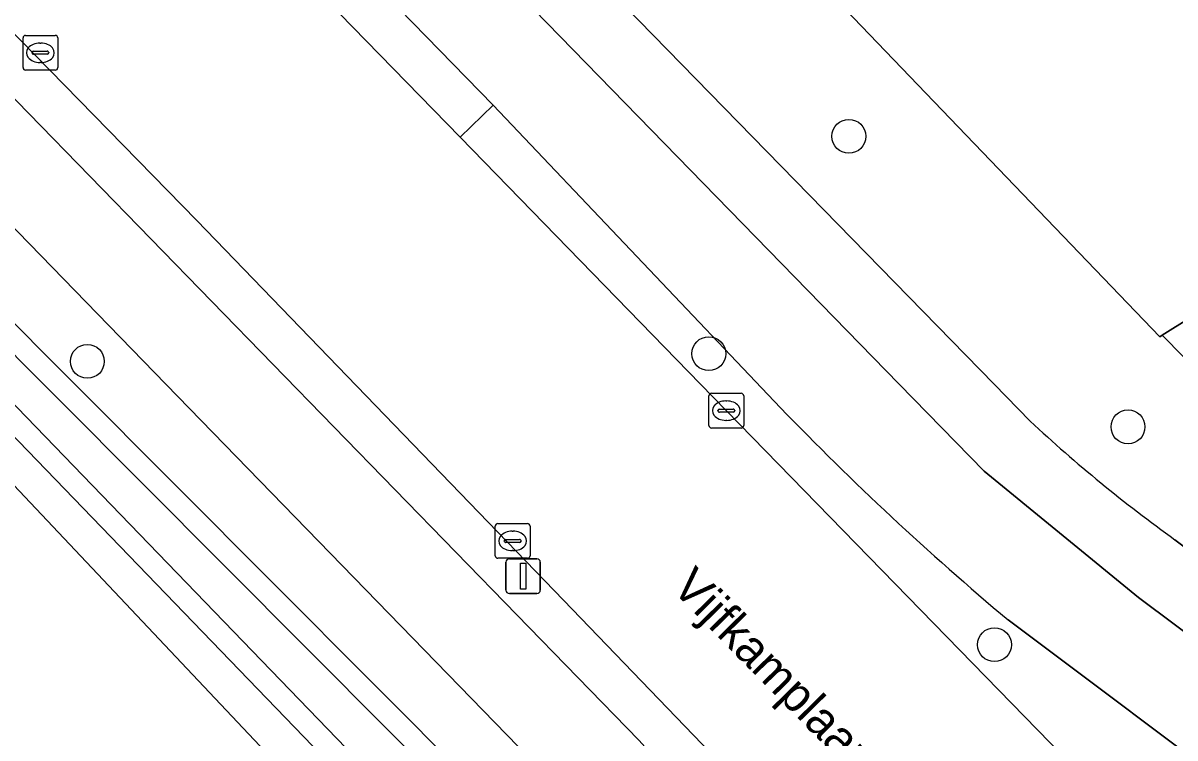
# Model space of a CAD drawing. Extents: x 158835 to 160077, y 386387 to 387778.
# Drawn here: x 159876.72 to 159909.91, y 387239.81 to 387260.4 of the extents above; entities that cross this region are included whole.
import ezdxf

# ---------------------------------------------------------------- set-up
doc = ezdxf.new("R2010")
doc.units = 0
for name, color, linetype in [('IMGEO_Berm_open', 7, 'Continuous'), ('IMGEO_Boom', 7, 'Continuous'), ('IMGEO_Fietspad_open', 7, 'Continuous'), ('IMGEO_Groenvoorziening', 7, 'Continuous'), ('IMGEO_Hek', 7, 'Continuous'), ('IMGEO_Kolk', 7, 'Continuous'), ('IMGEO_Lichtmast', 7, 'Continuous'), ('IMGEO_Oever', 7, 'Continuous'), ('IMGEO_Openbare_ruimte_label', 7, 'Continuous'), ('IMGEO_Parkeervlak_open', 7, 'Continuous'), ('IMGEO_Rijbaan_lokaal_open', 7, 'Continuous'), ('IMGEO_Voetpad_open', 7, 'Continuous'), ('IMGEO_Waterloop', 7, 'Continuous')]:
    doc.layers.add(name, color=color, linetype=linetype)

msp = doc.modelspace()

# ---------------------------------------------------------------- linework, layer by layer
at = {"layer": 'IMGEO_Berm_open'}
for points in [[(159868.58, 387268.154), (159867.777, 387267.351), (159868.084, 387266.828), (159894.459, 387239.749), (159898.15, 387235.663), (159899.668, 387233.431), (159904.94, 387224.935), (159905.166, 387225.068), (159905.176, 387225.113), (159905.19, 387225.156), (159905.207, 387225.198), (159905.229, 387225.238), (159905.254, 387225.276), (159905.282, 387225.312), (159905.313, 387225.345), (159905.347, 387225.375), (159905.384, 387225.402), (159908.315, 387226.931)], [(159908.843, 387226.807), (159908.589, 387227.074), (159903.306, 387232.456), (159898.286, 387237.559), (159892.287, 387243.779), (159881.721, 387254.71), (159868.58, 387268.154)], [(159898.539, 387249.32), (159890.265, 387258.041), (159889.312, 387257.113), (159896.236, 387250), (159911.546, 387234.299), (159912.309, 387233.475), (159915.257, 387230.465), (159919.035, 387232.398)], [(159919.369, 387232.44), (159919.33, 387232.537), (159905.096, 387243.208)]]:
    msp.add_lwpolyline(points, dxfattribs=at)
msp.add_arc((159960.621, 387309.349), 86.357, 224.03672, 229.98667, dxfattribs=at)
at = {"layer": 'IMGEO_Boom'}
for centre in [(159900.511, 387257.139), (159896.474, 387250.878), (159878.57, 387250.657), (159908.553, 387248.77), (159904.706, 387242.495)]:
    msp.add_circle(centre, 0.489, dxfattribs=at)
at = {"layer": 'IMGEO_Fietspad_open'}
for points in [[(159908.855, 387243.859), (159904.407, 387247.493), (159901.963, 387250), (159886.918, 387265.432), (159859.238, 387294.014), (159852.761, 387301.888), (159846.894, 387310.468), (159841.816, 387319.539), (159836.803, 387329.409), (159832.191, 387338.423), (159795.722, 387409.755), (159793.998, 387413.217), (159791.457, 387411.953), (159827.565, 387341.517), (159829.687, 387337.366), (159840.239, 387316.486), (159840.932, 387315.313), (159845.882, 387306.94), (159847.716, 387304.224)], [(159857.136, 387292.193), (159885.628, 387262.803), (159890.265, 387258.041), (159898.539, 387249.32)], [(159899.668, 387233.431), (159898.15, 387235.663), (159894.459, 387239.749), (159868.084, 387266.828), (159867.777, 387267.351), (159866.73, 387268.442), (159864.768, 387266.536), (159880.834, 387250), (159891.664, 387238.861)], [(159919.504, 387231.542), (159924.186, 387233.959), (159923.9, 387233.894), (159923.609, 387233.855), (159923.316, 387233.843), (159923.022, 387233.857), (159922.731, 387233.897), (159922.445, 387233.962), (159922.166, 387234.053), (159921.896, 387234.169), (159921.638, 387234.308), (159921.393, 387234.47), (159921.163, 387234.653), (159918.647, 387236.535), (159918.607, 387236.565), (159908.855, 387243.859)], [(159905.096, 387243.208), (159919.33, 387232.537), (159919.369, 387232.44)]]:
    msp.add_lwpolyline(points, dxfattribs=at)
msp.add_arc((159960.621, 387309.349), 86.357, 224.03672, 229.98667, dxfattribs=at)
at = {"layer": 'IMGEO_Groenvoorziening'}
for points in [[(159880.834, 387250), (159864.768, 387266.536), (159864.544, 387266.755), (159860.175, 387271.242), (159859.746, 387271.683), (159847.839, 387284.056), (159842.172, 387290.611), (159840.701, 387292.513), (159836.714, 387297.86), (159834.201, 387301.644), (159833.901, 387301.492), (159830.824, 387299.916), (159829.346, 387299.159), (159832.681, 387292.587), (159856.654, 387267.923), (159860.719, 387263.74), (159861.093, 387263.344), (159873.697, 387250), (159891.281, 387231.384)], [(159894.461, 387229.095), (159887.718, 387236.828), (159874.988, 387250), (159864.259, 387261.102), (159855.947, 387269.459), (159847.1, 387278.608), (159839.687, 387286.823), (159830.807, 387298.645), (159831.332, 387298.929), (159832.155, 387299.376), (159835.369, 387296.136), (159837.477, 387293.283), (159840.906, 387288.649), (159844.318, 387284.632), (159847.917, 387280.781), (159857.413, 387270.99), (159865.785, 387262.476), (159878.214, 387250), (159892.508, 387235.653), (159896.432, 387231.135)], [(159891.281, 387231.384), (159873.697, 387250), (159861.093, 387263.344), (159860.719, 387263.74), (159856.654, 387267.923), (159832.681, 387292.587)], [(159959.989, 387271.764), (159958.823, 387273.617), (159958.677, 387273.848), (159914.515, 387246.362), (159909.533, 387251.407), (159909.466, 387251.365), (159896.459, 387264.924), (159893.228, 387261.746), (159904.697, 387250), (159905.738, 387248.934)], [(159909.906, 387245.519), (159913.392, 387242.89), (159925.078, 387250), (159959.989, 387271.764)], [(159891.664, 387238.861), (159880.834, 387250)]]:
    msp.add_lwpolyline(points, dxfattribs=at)
msp.add_lwpolyline([(159958.677, 387273.848), (159957.269, 387276.085), (159954.954, 387279.763), (159922.133, 387259.27), (159909.533, 387251.407), (159914.515, 387246.362)], close=True, dxfattribs=at)
msp.add_arc((159934.212, 387279.435), 41.726, 226.9689, 234.373, dxfattribs=at)
at = {"layer": 'IMGEO_Hek'}
for points in [[(159909.533, 387251.407), (159914.515, 387246.362), (159958.677, 387273.848)], [(159896.459, 387264.924), (159909.466, 387251.365), (159909.533, 387251.407)], [(159861.093, 387263.344), (159873.697, 387250), (159891.281, 387231.384)], [(159922.133, 387259.27), (159909.533, 387251.407)]]:
    msp.add_lwpolyline(points, dxfattribs=at)
at = {"layer": 'IMGEO_Kolk'}
for p, q in [((159876.717, 387259.12), (159876.717, 387259.972)), ((159876.792, 387260.046), (159877.644, 387260.046)), ((159877.205, 387259.826), (159877.23, 387259.826)), ((159877.718, 387259.972), (159877.718, 387259.12)), ((159876.976, 387259.54), (159876.976, 387259.552)), ((159877.414, 387259.503), (159877.016, 387259.503)), ((159877.019, 387259.589), (159877.417, 387259.589)), ((159877.46, 387259.552), (159877.46, 387259.54)), ((159877.228, 387259.266), (159877.203, 387259.266)), ((159877.644, 387259.046), (159876.792, 387259.046)), ((159896.48, 387248.811), (159896.48, 387249.663)), ((159896.555, 387249.737), (159897.407, 387249.737)), ((159896.968, 387249.517), (159896.993, 387249.517)), ((159897.481, 387249.663), (159897.481, 387248.811)), ((159896.739, 387249.231), (159896.739, 387249.243)), ((159897.177, 387249.194), (159896.779, 387249.194)), ((159896.782, 387249.28), (159897.18, 387249.28)), ((159897.223, 387249.243), (159897.223, 387249.231)), ((159896.991, 387248.957), (159896.966, 387248.957)), ((159897.407, 387248.737), (159896.555, 387248.737)), ((159890.323, 387245.058), (159890.323, 387245.91)), ((159890.398, 387245.984), (159891.25, 387245.984)), ((159891.324, 387245.91), (159891.324, 387245.058)), ((159890.811, 387245.764), (159890.836, 387245.764)), ((159890.582, 387245.478), (159890.582, 387245.49)), ((159891.02, 387245.441), (159890.622, 387245.441)), ((159890.625, 387245.527), (159891.023, 387245.527)), ((159890.834, 387245.204), (159890.809, 387245.204)), ((159891.066, 387245.49), (159891.066, 387245.478)), ((159891.25, 387244.984), (159890.398, 387244.984))]:
    msp.add_line(p, q, dxfattribs=at)
for points in [[(159876.717, 387259.12), (159876.717, 387259.972)], [(159876.792, 387260.046), (159877.644, 387260.046)], [(159877.718, 387259.972), (159877.718, 387259.12)], [(159877.644, 387259.046), (159876.792, 387259.046)], [(159896.48, 387248.811), (159896.48, 387249.663)], [(159896.555, 387249.737), (159897.407, 387249.737)], [(159897.481, 387249.663), (159897.481, 387248.811)], [(159897.407, 387248.737), (159896.555, 387248.737)], [(159890.323, 387245.058), (159890.323, 387245.91)], [(159890.398, 387245.984), (159891.25, 387245.984)], [(159891.324, 387245.91), (159891.324, 387245.058)], [(159891.25, 387244.984), (159890.398, 387244.984)]]:
    msp.add_lwpolyline(points, dxfattribs=at)
for centre, radius, start, end in [((159876.794, 387259.97), 0.0765, 91.552, 178.448), ((159876.794, 387259.97), 0.0765, 91.552, 178.448), ((159877.642, 387259.97), 0.0765, 1.552, 88.448), ((159877.642, 387259.97), 0.0765, 1.552, 88.448), ((159877.016, 387259.549), 0.0403, 85.8775, 175.7526), ((159877.013, 387259.539), 0.0366, 178.938, 274.7102), ((159877.417, 387259.546), 0.043, 264.8664, 352.4533), ((159877.421, 387259.551), 0.0386, 1.7309, 96.639), ((159876.794, 387259.122), 0.0765, 181.552, 268.448), ((159876.794, 387259.122), 0.0765, 181.552, 268.448), ((159877.642, 387259.122), 0.0765, 271.552, 358.448), ((159877.642, 387259.122), 0.0765, 271.552, 358.448), ((159896.557, 387249.661), 0.0765, 91.552, 178.448), ((159896.557, 387249.661), 0.0765, 91.552, 178.448), ((159897.405, 387249.661), 0.0765, 1.552, 88.448), ((159897.405, 387249.661), 0.0765, 1.552, 88.448), ((159896.779, 387249.24), 0.0403, 85.8775, 175.7526), ((159896.776, 387249.23), 0.0366, 178.938, 274.7102), ((159897.18, 387249.237), 0.043, 264.8664, 352.4533), ((159897.184, 387249.242), 0.0386, 1.7309, 96.639), ((159896.557, 387248.813), 0.0765, 181.552, 268.448), ((159896.557, 387248.813), 0.0765, 181.552, 268.448), ((159897.405, 387248.813), 0.0765, 271.552, 358.448), ((159897.405, 387248.813), 0.0765, 271.552, 358.448), ((159890.4, 387245.908), 0.0765, 91.552, 178.448), ((159890.4, 387245.908), 0.0765, 91.552, 178.448), ((159891.248, 387245.908), 0.0765, 1.552, 88.448), ((159891.248, 387245.908), 0.0765, 1.552, 88.448), ((159890.622, 387245.487), 0.0403, 85.8775, 175.7526), ((159890.619, 387245.477), 0.0366, 178.938, 274.7102), ((159891.023, 387245.484), 0.043, 264.8664, 352.4533), ((159891.027, 387245.489), 0.0386, 1.7309, 96.639), ((159890.4, 387245.06), 0.0765, 181.552, 268.448), ((159890.4, 387245.06), 0.0765, 181.552, 268.448), ((159891.248, 387245.06), 0.0765, 271.552, 358.448), ((159891.248, 387245.06), 0.0765, 271.552, 358.448)]:
    msp.add_arc(centre, radius, start, end, dxfattribs=at)
for centre, major_axis, ratio, start_param, end_param in [((159877.204, 387259.546), (-0.387, 0.002), 0.722429, 4.712389, 7.853982), ((159877.229, 387259.546), (-0.39, 0.002), 0.717154, 1.570796, 4.712389), ((159896.967, 387249.237), (-0.387, 0.002), 0.722429, 4.712389, 7.853982), ((159896.992, 387249.237), (-0.39, 0.002), 0.717154, 1.570796, 4.712389), ((159890.81, 387245.484), (-0.387, 0.002), 0.722429, 4.712389, 7.853982), ((159890.835, 387245.484), (-0.39, 0.002), 0.717154, 1.570796, 4.712389)]:
    msp.add_ellipse(centre, major_axis=major_axis, ratio=ratio, start_param=start_param, end_param=end_param, dxfattribs=at)
at = {"layer": 'IMGEO_Lichtmast'}
for p, q in [((159890.73, 387244.968), (159891.52, 387244.968)), ((159891.52, 387244.968), (159890.73, 387244.968)), ((159890.63, 387244.068), (159890.63, 387244.868)), ((159890.63, 387244.868), (159890.63, 387244.068)), ((159891.62, 387244.868), (159891.62, 387244.068)), ((159891.62, 387244.068), (159891.62, 387244.868)), ((159891.52, 387243.968), (159890.73, 387243.968)), ((159890.73, 387243.968), (159891.52, 387243.968))]:
    msp.add_line(p, q, dxfattribs=at)
msp.add_lwpolyline([(159891.05, 387244.843), (159891.2, 387244.843), (159891.2, 387244.093), (159891.05, 387244.093), (159891.05, 387244.843)], dxfattribs=at)
for centre, start, end in [((159890.73, 387244.868), 90, 180), ((159890.73, 387244.868), 90, 180), ((159891.52, 387244.868), 0, 90), ((159891.52, 387244.868), 360, 90), ((159890.73, 387244.068), 180, 270), ((159890.73, 387244.068), 180, 270), ((159891.52, 387244.068), 270, 0), ((159891.52, 387244.068), 270, 0)]:
    msp.add_arc(centre, 0.1, start, end, dxfattribs=at)
at = {"layer": 'IMGEO_Oever'}
for points in [[(159896.432, 387231.135), (159892.508, 387235.653), (159878.214, 387250), (159865.785, 387262.476), (159857.413, 387270.99), (159847.917, 387280.781), (159844.318, 387284.632), (159840.906, 387288.649), (159837.477, 387293.283), (159835.369, 387296.136), (159832.155, 387299.376), (159831.332, 387298.929), (159830.807, 387298.645), (159839.687, 387286.823), (159847.1, 387278.608), (159855.947, 387269.459), (159864.259, 387261.102), (159874.988, 387250), (159887.718, 387236.828), (159894.461, 387229.095)], [(159895.007, 387229.45), (159888.193, 387237.264), (159875.451, 387250.448), (159864.719, 387261.553), (159856.407, 387269.91), (159847.571, 387279.048), (159840.185, 387287.233), (159831.771, 387298.434), (159832.038, 387298.579), (159834.879, 387295.715), (159836.959, 387292.9), (159840.401, 387288.248), (159843.837, 387284.203), (159847.45, 387280.337), (159856.952, 387270.54), (159865.327, 387262.023), (159877.758, 387249.545), (159892.036, 387235.214), (159895.915, 387230.748)]]:
    msp.add_lwpolyline(points, dxfattribs=at)
at = {"layer": 'IMGEO_Parkeervlak_open'}
msp.add_lwpolyline([(159922.133, 387259.27), (159915.569, 387269.738), (159910.872, 387266.801), (159906.512, 387273.78), (159907.345, 387274.288), (159905.754, 387276.833), (159904.939, 387276.319), (159898.289, 387287.014), (159902.998, 387289.978), (159896.435, 387300.44), (159932.518, 387322.94), (159930.669, 387325.947), (159928.512, 387329.354), (159927.979, 387330.18), (159926.171, 387333.052), (159900.087, 387317.286), (159874.649, 387301.433), (159869.66, 387298.324), (159869.782, 387298.126), (159866.248, 387295.991), (159892.524, 387268.97), (159896.459, 387264.924), (159909.466, 387251.365), (159909.533, 387251.407)], close=True, dxfattribs=at)
at = {"layer": 'IMGEO_Rijbaan_lokaal_open'}
for points in [[(159920.176, 387225.355), (159918.153, 387227.355), (159915.949, 387229.759), (159915.257, 387230.465), (159912.309, 387233.475), (159911.546, 387234.299), (159896.236, 387250), (159889.312, 387257.113), (159884.675, 387261.875), (159884.042, 387262.563), (159870.421, 387276.63), (159856.819, 387290.743), (159852.494, 387295.674), (159847.02, 387302.979), (159846.63, 387303.491), (159844.774, 387306.24), (159839.804, 387314.646), (159837.214, 387319.565), (159835.311, 387323.378), (159828.476, 387336.747), (159826.354, 387340.898), (159797.363, 387397.651), (159790.317, 387411.386), (159788.13, 387415.65)], [(159802.035, 387373.044), (159809.154, 387358.698), (159823.539, 387330.612), (159833.48, 387311.098), (159834.401, 387309.349), (159834.782, 387308.68), (159838.896, 387301.979), (159839.501, 387300.995), (159842.487, 387296.743), (159850.413, 387286.923), (159861.655, 387275.308), (159868.042, 387268.71), (159868.58, 387268.154), (159881.721, 387254.71), (159892.287, 387243.779), (159898.286, 387237.559)]]:
    msp.add_lwpolyline(points, dxfattribs=at)
at = {"layer": 'IMGEO_Voetpad_open'}
for points in [[(159795.722, 387409.755), (159832.191, 387338.423), (159836.803, 387329.409), (159841.816, 387319.539), (159846.894, 387310.468), (159852.761, 387301.888), (159859.238, 387294.014), (159886.918, 387265.432), (159901.963, 387250), (159904.407, 387247.493), (159908.855, 387243.859), (159918.607, 387236.565)], [(159905.738, 387248.934), (159904.697, 387250), (159893.228, 387261.746), (159889.346, 387265.723), (159888.282, 387266.812), (159862.166, 387293.831), (159860.994, 387295.043), (159860.671, 387295.4)], [(159913.392, 387242.89), (159909.906, 387245.519)]]:
    msp.add_lwpolyline(points, dxfattribs=at)
msp.add_lwpolyline([(159884.675, 387261.875), (159889.312, 387257.113), (159890.265, 387258.041), (159885.628, 387262.803)], close=True, dxfattribs=at)
msp.add_arc((159934.212, 387279.435), 41.726, 226.9689, 234.373, dxfattribs=at)
at = {"layer": 'IMGEO_Waterloop'}
msp.add_lwpolyline([(159895.915, 387230.748), (159892.036, 387235.214), (159877.758, 387249.545), (159865.327, 387262.023), (159856.952, 387270.54), (159847.45, 387280.337), (159843.837, 387284.203), (159840.401, 387288.248), (159836.959, 387292.9), (159834.879, 387295.715), (159832.038, 387298.579), (159831.771, 387298.434), (159840.185, 387287.233), (159847.571, 387279.048), (159856.407, 387269.91), (159864.719, 387261.553), (159875.451, 387250.448), (159888.193, 387237.264), (159895.007, 387229.45)], dxfattribs=at)

# ---------------------------------------------------------------- texts
at = {"layer": 'IMGEO_Openbare_ruimte_label'}
msp.add_text('Vijfkamplaan', height=1, rotation=314.5138, dxfattribs=at).set_placement((159895.372, 387244.102))

doc.saveas('drawing.dxf')
